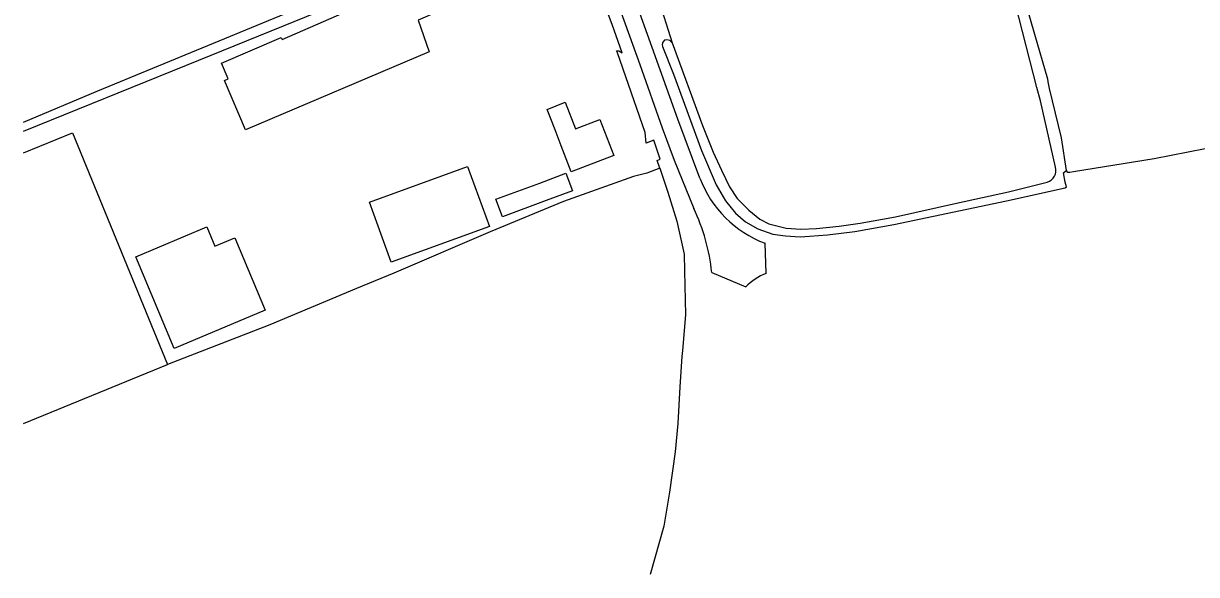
# Model space of a CAD drawing. Extents: x 137999 to 141000, y 397500 to 400501.
# Drawn here: x 138000 to 138210.7, y 397500 to 397599 of the extents above; entities that cross this region are included whole.
import ezdxf

# ---------------------------------------------------------------- set-up
doc = ezdxf.new("R2010")
doc.units = 0
doc.layers.add('gx-grn-maaiveld', color=7, linetype='Continuous')

msp = doc.modelspace()

# ---------------------------------------------------------------- linework, layer by layer
at = {"layer": 'gx-grn-maaiveld'}
for p, q in [((138113.71, 397604.4), (138116.54, 397595.48)), ((138133.42, 397554.08), (138133.24, 397559.48)), ((138123.64, 397554.23), (138129.74, 397551.66)), ((138000, 397527.1), (138025.86, 397537.7))]:
    msp.add_line(p, q, dxfattribs=at)
for points in [[(138160.51, 397670.89), (138161.33, 397667.75), (138163.97, 397659.24), (138165.49, 397654.36), (138169.34, 397640.31), (138173.58, 397624.85), (138181.62, 397597.01), (138183.93, 397589.01), (138184.03, 397588.49), (138184.28, 397587.26), (138186.39, 397578.4), (138187.33, 397572.56)], [(138180.1, 397594.97), (138176.82, 397607.86), (138168.08, 397637.87), (138157.95, 397669.72)], [(138000, 397579.6), (138029.26, 397591.45), (138053.09, 397601.09), (138078.3, 397611.29), (138079.23, 397611.67), (138095.29, 397618.16), (138096.64, 397618.79), (138096.73, 397619.42), (138096.55, 397620.32), (138096.37, 397620.68), (138095.65, 397620.95), (138095.2, 397620.95), (138094.3, 397620.77)], [(138000, 397581.22), (138013.36, 397586.85), (138052.88, 397603.12), (138067.34, 397609.02)], [(138039.91, 397579.84), (138036.12, 397588.74), (138036.77, 397589.01), (138035.56, 397591.81), (138046.3, 397596.47), (138046.46, 397596.1), (138068.75, 397605.83), (138072.29, 397607.34), (138074.8, 397601.21), (138070.92, 397599.58), (138072.91, 397593.88), (138039.91, 397579.84)], [(138106.01, 397604.76), (138110.71, 397591.62), (138114.75, 397580.19), (138116.9, 397574.42), (138120.4, 397565.74)], [(138114.32, 397572.95), (138113.81, 397574.37), (138114.39, 397574.59), (138113.21, 397578.02), (138111.86, 397577.46), (138111.7, 397579.37), (138106.71, 397593.67), (138106.56, 397594.05), (138106.94, 397594.02), (138107.58, 397593.71), (138105.77, 397598.77), (138104.22, 397602.92)], [(138121.52, 397571.19), (138117.54, 397581.75), (138112.93, 397594.62), (138109.89, 397603.12)], [(138116.54, 397595.48), (138116.14, 397595.91), (138115.88, 397595.97), (138115.58, 397596.05), (138115.17, 397595.94), (138114.85, 397595.6), (138114.73, 397595.17), (138114.82, 397594.82), (138116.75, 397589.83), (138121.8, 397576.14), (138124.45, 397569.98), (138126.12, 397567.11), (138127.93, 397564.89), (138129.71, 397563.35), (138131.95, 397562.11), (138134.63, 397561.1), (138136.87, 397560.83), (138139.54, 397560.67), (138141.2, 397560.75), (138144.41, 397560.99), (138149.32, 397561.61), (138156.38, 397562.87), (138176.62, 397567.11), (138187.11, 397569.45), (138187.38, 397569.6), (138187.14, 397570.45), (138186.85, 397572.14), (138187.33, 397572.56)], [(138116.54, 397595.48), (138121.99, 397580.61), (138123.89, 397575.84), (138125.41, 397572.61), (138126.81, 397569.62), (138128.2, 397567.55), (138130.33, 397565.41), (138132.31, 397563.82), (138133.92, 397562.95), (138137.01, 397562.19), (138139.64, 397562.05), (138142.46, 397562.17), (138146.55, 397562.57), (138150.31, 397563.09), (138156.66, 397564.22), (138167.63, 397566.67), (138176.93, 397568.75), (138183.92, 397570.48)], [(138185.4, 397573.18), (138182.72, 397585.04), (138182.02, 397587.45), (138180.1, 397594.97)], [(138187.99, 397572.26), (138188.61, 397572.36), (138203.09, 397574.74), (138218.39, 397577.69), (138229.01, 397580.09), (138232.3, 397580.86), (138235.77, 397581.51), (138240.69, 397582.24), (138242.62, 397582.38), (138245.47, 397582.87), (138245.85, 397582.93), (138253.41, 397584.49), (138265.66, 397587.02), (138271.1, 397588.07), (138273.75, 397588.49), (138278.96, 397589.73), (138280.65, 397590.28), (138283.23, 397591.12), (138296.56, 397594.14), (138304.93, 397596.01)], [(138099.17, 397580.05), (138103.56, 397581.73), (138106.05, 397575.24), (138098.39, 397572.32), (138096.61, 397576.99), (138095.5, 397579.85), (138094.06, 397583.54), (138097.34, 397584.81), (138099.17, 397580.05)], [(138000, 397575.7), (138008.8, 397579.31), (138025.86, 397537.7)], [(138114.32, 397572.95), (138112.01, 397572.06), (138109.61, 397571.49), (138097.03, 397567.01), (138083.81, 397561.53), (138066.54, 397554.14), (138059.82, 397551.39), (138044.26, 397544.87), (138025.86, 397537.7)], [(138062.17, 397566.87), (138079.78, 397573.26), (138083.7, 397562.47), (138066.08, 397556.08), (138062.17, 397566.87)], [(138114.32, 397572.95), (138115.75, 397568.65), (138117.39, 397563.46), (138118.68, 397557.51), (138118.75, 397554.55), (138118.93, 397546.65), (138118.36, 397540.23), (138118.28, 397539.15), (138117.9, 397533.69), (138117.56, 397527.15), (138117.1, 397522.01), (138116.05, 397514.77), (138115.01, 397508.7), (138112.61, 397500)], [(138098.6, 397568.93), (138093.92, 397567.18), (138086.03, 397564.26), (138084.87, 397567.39), (138092.75, 397570.31), (138097.43, 397572.07), (138098.6, 397568.93)], [(138020.18, 397557.06), (138032.93, 397562.41), (138034.38, 397558.96), (138037.96, 397560.47), (138043.42, 397547.48), (138027.08, 397540.62), (138020.18, 397557.06)]]:
    msp.add_lwpolyline(points, dxfattribs=at)
for centre, radius, start, end in [((138183.33, 397572.56), 2.16, 285.8216, 16.4964), ((138140.32, 397578.29), 20.1, 200.6749, 249.3545), ((138187.83, 397572.77), 0.535, 203.3522, 288.2719), ((138089.89, 397550.94), 33.91, 5.5576, 25.8712), ((138137.17, 397544.37), 10.4, 111.1073, 135.5289)]:
    msp.add_arc(centre, radius, start, end, dxfattribs=at)

doc.saveas('drawing.dxf')
